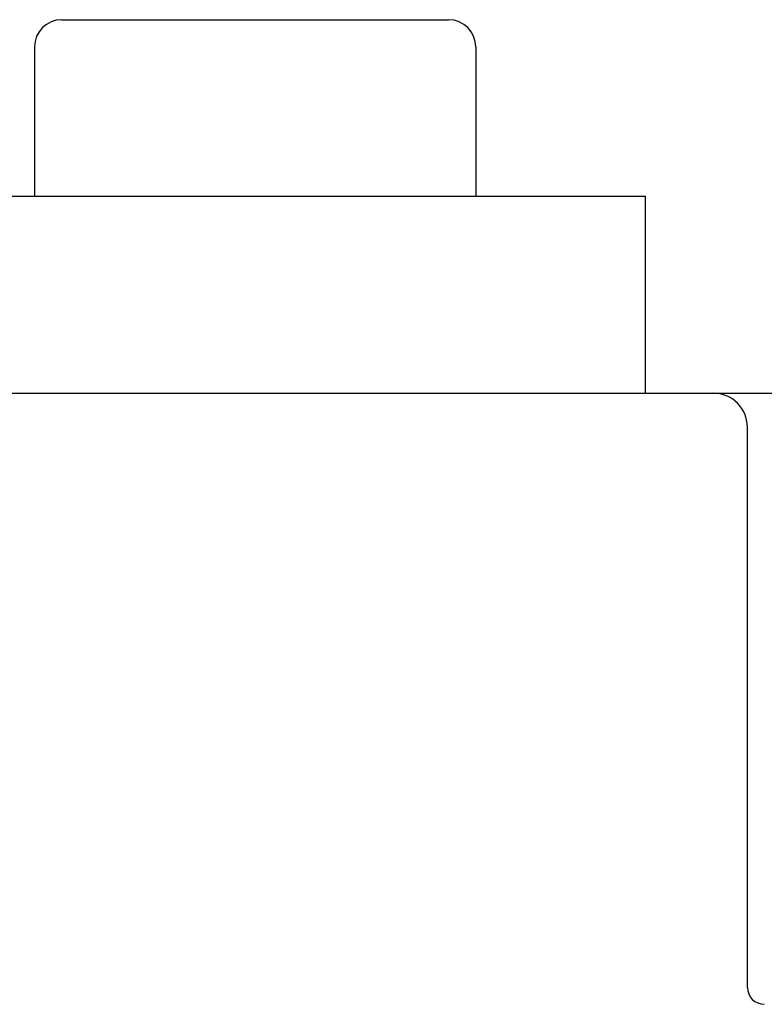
# Model space of a CAD drawing. Extents: x 1107 to 4046, y 937 to 3355.
# Tile 709 of 861: x 2104 to 2125, y 3187 to 3216. Entities that reach past the tile are written whole.
import ezdxf

# ---------------------------------------------------------------- set-up
doc = ezdxf.new("R2010")
doc.units = 0
doc.layers.add('KF_VIDA_L___C_BOTTOM', color=7, linetype='CONTINUOUS')

# ---------------------------------------------------------------- blocks, each defined once
blk = doc.blocks.new('KF_VIDA_L___C_BOTTOM')
at = {"layer": 'KF_VIDA_L___C_BOTTOM'}
for p, q in [((-82.2, 341), (-70.8, 341)), ((-83, 340.2), (-83, 335.8068)), ((-70, 340.2), (-70, 335.8068)), ((-88, 335.8068), (-65, 335.8068)), ((-65, 330), (-65, 335.8068)), ((-86.5, 330), (-63, 330)), ((-63, 330), (-51.7666, 330)), ((-62, 312.5), (-62, 329))]:
    blk.add_line(p, q, dxfattribs=at)
for centre, radius, start, end in [((-82.2, 340.2), 0.8, 90, 180), ((-70.8, 340.2), 0.8, 0, 90), ((-63, 329), 1, 0, 90), ((-61.5, 312.5), 0.5, 180, 270)]:
    blk.add_arc(centre, radius, start, end, dxfattribs=at)

msp = doc.modelspace()

# ---------------------------------------------------------------- block references
at = {"layer": 'KF_VIDA_L___C_BOTTOM'}
msp.add_blockref('KF_VIDA_L___C_BOTTOM', (2186.979, 2875.018), dxfattribs=at)

doc.saveas('drawing.dxf')
